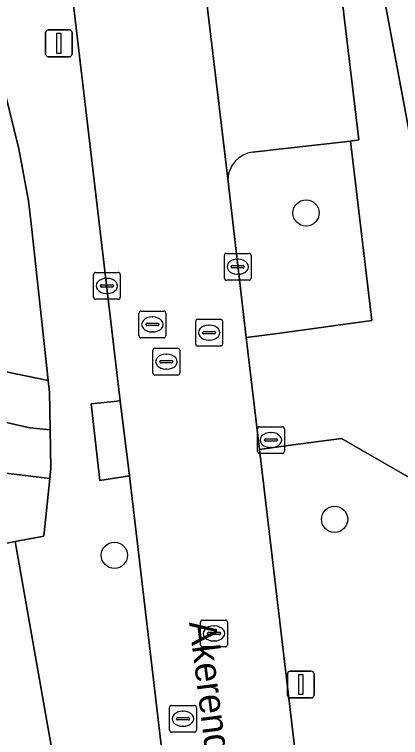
# Model space of a CAD drawing. Extents: x 157793 to 159380, y 380877 to 382313.
# Drawn here: x 158926.09 to 158940.51, y 381441.64 to 381468.61 of the extents above; entities that cross this region are included whole.
import ezdxf

# ---------------------------------------------------------------- set-up
doc = ezdxf.new("R2010")
doc.units = 0
for name, color, linetype in [('IMGEO_Boom', 7, 'Continuous'), ('IMGEO_Erf', 7, 'Continuous'), ('IMGEO_Groenvoorziening', 7, 'Continuous'), ('IMGEO_Haag', 7, 'Continuous'), ('IMGEO_Kolk', 7, 'Continuous'), ('IMGEO_Lichtmast', 7, 'Continuous'), ('IMGEO_Muur', 7, 'Continuous'), ('IMGEO_Openbare_ruimte_label', 7, 'Continuous'), ('IMGEO_Parkeervlak_open', 7, 'Continuous'), ('IMGEO_Rijbaan_lokaal_open', 7, 'Continuous'), ('IMGEO_Rioolput', 7, 'Continuous'), ('IMGEO_Voetpad_halfverhard', 7, 'Continuous'), ('IMGEO_Voetpad_open', 7, 'Continuous')]:
    doc.layers.add(name, color=color, linetype=linetype)

msp = doc.modelspace()

# ---------------------------------------------------------------- linework, layer by layer
at = {"layer": 'IMGEO_Boom'}
for centre in [(158936.978, 381461.208), (158938.044, 381449.782), (158929.819, 381448.441)]:
    msp.add_circle(centre, 0.489, dxfattribs=at)
at = {"layer": 'IMGEO_Erf'}
for points in [[(158970.649, 381502.22), (158968.092, 381501.803), (158965.604, 381501.317), (158966.353, 381497.074), (158967.866, 381488.503), (158968.091, 381487.226), (158967.621, 381486.563), (158965.595, 381483.702), (158956.517, 381482.083), (158956.286, 381483.303), (158937.894, 381479.981), (158942.274, 381456.504), (158966.077, 381460.685), (158988.58, 381464.812)], [(158930.007, 381426.888), (158926.109, 381448.952), (158925.674, 381448.871), (158925.188, 381448.78), (158912.619, 381446.493), (158912.864, 381444.993), (158903.499, 381443.406), (158901.276, 381446.901), (158899.761, 381446.174), (158883.079, 381443.245)]]:
    msp.add_lwpolyline(points, dxfattribs=at)
at = {"layer": 'IMGEO_Groenvoorziening'}
for points in [[(158916.572, 381467.375), (158916.19, 381466.465), (158916.301, 381465.491), (158917.303, 381462.989), (158918.3, 381460.906), (158918.888, 381459.679), (158920.501, 381458.289), (158923.198, 381456.426), (158925.339, 381455.369), (158927.351, 381454.964), (158926.732, 381460.598), (158926.616, 381461.656), (158926.251, 381463.599), (158925.54, 381466.43)], [(158934.053, 381462.488), (158934.746, 381456.558), (158935.82, 381456.703), (158939.441, 381457.193), (158938.638, 381463.888), (158934.977, 381463.479)], [(158901.276, 381446.901), (158903.499, 381443.406), (158912.864, 381444.993), (158912.619, 381446.493), (158925.188, 381448.78), (158925.674, 381448.871), (158926.109, 381448.952), (158927.185, 381449.154), (158927.41, 381451.307), (158914.647, 381452.843), (158904.656, 381453.166), (158903.383, 381449.336)]]:
    msp.add_lwpolyline(points, dxfattribs=at)
for points in [[(158916.232, 381460.982), (158914.717, 381461.037), (158913.057, 381461.073), (158907.527, 381459.392), (158906.858, 381457.15), (158906.081, 381457.39), (158905.957, 381457.082), (158904.656, 381453.166), (158914.647, 381452.843), (158927.41, 381451.307), (158927.45, 381451.685), (158927.425, 381453.118), (158926.66, 381453.2), (158924.575, 381453.673), (158921.988, 381454.646), (158919.819, 381455.731), (158918.29, 381457.038), (158917.038, 381458.873)], [(158938.212, 381436.22), (158944.336, 381437.308), (158941.005, 381451.239), (158938.302, 381452.801), (158936.307, 381452.532), (158935.243, 381452.387), (158937.167, 381436.049)]]:
    msp.add_lwpolyline(points, close=True, dxfattribs=at)
msp.add_arc((158935.117, 381462.422), 1.066, 97.5314, 176.4761, dxfattribs=at)
at = {"layer": 'IMGEO_Haag'}
msp.add_lwpolyline([(158934.053, 381462.488), (158934.746, 381456.558), (158935.82, 381456.703), (158939.441, 381457.193), (158938.638, 381463.888), (158934.977, 381463.479)], dxfattribs=at)
msp.add_arc((158935.117, 381462.422), 1.066, 97.5314, 176.4761, dxfattribs=at)
at = {"layer": 'IMGEO_Kolk'}
for p, q in [((158934.001, 381459.702), (158934.853, 381459.702)), ((158933.926, 381458.776), (158933.926, 381459.628)), ((158934.414, 381459.482), (158934.439, 381459.482)), ((158934.927, 381459.628), (158934.927, 381458.776)), ((158934.185, 381459.196), (158934.185, 381459.208)), ((158934.623, 381459.159), (158934.225, 381459.159)), ((158934.228, 381459.245), (158934.626, 381459.245)), ((158934.669, 381459.208), (158934.669, 381459.196)), ((158929.039, 381458.063), (158929.039, 381458.915)), ((158929.114, 381458.989), (158929.966, 381458.989)), ((158930.04, 381458.915), (158930.04, 381458.063)), ((158934.437, 381458.922), (158934.412, 381458.922)), ((158929.527, 381458.769), (158929.552, 381458.769)), ((158934.853, 381458.702), (158934.001, 381458.702)), ((158929.298, 381458.483), (158929.298, 381458.495)), ((158929.736, 381458.446), (158929.338, 381458.446)), ((158929.341, 381458.532), (158929.739, 381458.532)), ((158929.782, 381458.495), (158929.782, 381458.483)), ((158929.55, 381458.209), (158929.525, 381458.209)), ((158929.966, 381457.989), (158929.114, 381457.989))]:
    msp.add_line(p, q, dxfattribs=at)
for points in [[(158934.001, 381459.702), (158934.853, 381459.702)], [(158933.926, 381458.776), (158933.926, 381459.628)], [(158934.927, 381459.628), (158934.927, 381458.776)], [(158929.039, 381458.063), (158929.039, 381458.915)], [(158929.114, 381458.989), (158929.966, 381458.989)], [(158930.04, 381458.915), (158930.04, 381458.063)], [(158934.853, 381458.702), (158934.001, 381458.702)], [(158929.966, 381457.989), (158929.114, 381457.989)]]:
    msp.add_lwpolyline(points, dxfattribs=at)
for centre, radius, start, end in [((158934.003, 381459.626), 0.0765, 91.552, 178.448), ((158934.003, 381459.626), 0.0765, 91.552, 178.448), ((158934.851, 381459.626), 0.0765, 1.552, 88.448), ((158934.851, 381459.626), 0.0765, 1.552, 88.448), ((158934.225, 381459.205), 0.0403, 85.8775, 175.7526), ((158934.222, 381459.195), 0.0366, 178.938, 274.7102), ((158934.626, 381459.202), 0.043, 264.8664, 352.4533), ((158934.63, 381459.207), 0.0386, 1.7309, 96.639), ((158929.116, 381458.913), 0.0765, 91.552, 178.448), ((158929.116, 381458.913), 0.0765, 91.552, 178.448), ((158929.964, 381458.913), 0.0765, 1.552, 88.448), ((158929.964, 381458.913), 0.0765, 1.552, 88.448), ((158934.003, 381458.778), 0.0765, 181.552, 268.448), ((158934.003, 381458.778), 0.0765, 181.552, 268.448), ((158934.851, 381458.778), 0.0765, 271.552, 358.448), ((158934.851, 381458.778), 0.0765, 271.552, 358.448), ((158929.338, 381458.492), 0.0403, 85.8775, 175.7526), ((158929.335, 381458.482), 0.0366, 178.938, 274.7102), ((158929.739, 381458.489), 0.043, 264.8664, 352.4533), ((158929.743, 381458.494), 0.0386, 1.7309, 96.639), ((158929.116, 381458.065), 0.0765, 181.552, 268.448), ((158929.116, 381458.065), 0.0765, 181.552, 268.448), ((158929.964, 381458.065), 0.0765, 271.552, 358.448), ((158929.964, 381458.065), 0.0765, 271.552, 358.448)]:
    msp.add_arc(centre, radius, start, end, dxfattribs=at)
for centre, major_axis, ratio, start_param, end_param in [((158934.413, 381459.202), (-0.387, 0.002), 0.722429, 4.712389, 7.853982), ((158934.438, 381459.202), (-0.39, 0.002), 0.717154, 1.570796, 4.712389), ((158929.526, 381458.489), (-0.387, 0.002), 0.722429, 4.712389, 7.853982), ((158929.551, 381458.489), (-0.39, 0.002), 0.717154, 1.570796, 4.712389)]:
    msp.add_ellipse(centre, major_axis=major_axis, ratio=ratio, start_param=start_param, end_param=end_param, dxfattribs=at)
at = {"layer": 'IMGEO_Lichtmast'}
for p, q in [((158927.35, 381468.037), (158928.14, 381468.037)), ((158928.14, 381468.037), (158927.35, 381468.037)), ((158927.25, 381467.137), (158927.25, 381467.937)), ((158927.25, 381467.937), (158927.25, 381467.137)), ((158928.24, 381467.937), (158928.24, 381467.137)), ((158928.24, 381467.137), (158928.24, 381467.937)), ((158928.14, 381467.037), (158927.35, 381467.037)), ((158927.35, 381467.037), (158928.14, 381467.037)), ((158936.285, 381443.219), (158936.285, 381444.019)), ((158936.285, 381444.019), (158936.285, 381443.219)), ((158936.385, 381444.119), (158937.175, 381444.119)), ((158937.175, 381444.119), (158936.385, 381444.119)), ((158937.275, 381444.019), (158937.275, 381443.219)), ((158937.275, 381443.219), (158937.275, 381444.019)), ((158937.175, 381443.119), (158936.385, 381443.119)), ((158936.385, 381443.119), (158937.175, 381443.119))]:
    msp.add_line(p, q, dxfattribs=at)
for points in [[(158927.67, 381467.912), (158927.82, 381467.912), (158927.82, 381467.162), (158927.67, 381467.162), (158927.67, 381467.912)], [(158936.705, 381443.994), (158936.855, 381443.994), (158936.855, 381443.244), (158936.705, 381443.244), (158936.705, 381443.994)]]:
    msp.add_lwpolyline(points, dxfattribs=at)
for centre, start, end in [((158927.35, 381467.937), 90, 180), ((158927.35, 381467.937), 90, 180), ((158928.14, 381467.937), 0, 90), ((158928.14, 381467.937), 360, 90), ((158927.35, 381467.137), 180, 270), ((158927.35, 381467.137), 180, 270), ((158928.14, 381467.137), 270, 0), ((158928.14, 381467.137), 270, 0), ((158936.385, 381444.019), 90, 180), ((158936.385, 381444.019), 90, 180), ((158937.175, 381444.019), 0, 90), ((158937.175, 381444.019), 360, 90), ((158936.385, 381443.219), 180, 270), ((158936.385, 381443.219), 180, 270), ((158937.175, 381443.219), 270, 0), ((158937.175, 381443.219), 270, 0)]:
    msp.add_arc(centre, 0.1, start, end, dxfattribs=at)
at = {"layer": 'IMGEO_Muur'}
msp.add_lwpolyline([(158930.007, 381426.888), (158926.109, 381448.952)], dxfattribs=at)
at = {"layer": 'IMGEO_Parkeervlak_open'}
for points in [[(158932.362, 381476.653), (158934.053, 381462.488)], [(158934.977, 381463.479), (158938.638, 381463.888), (158938.947, 381463.942), (158937.452, 381476.445), (158933.42, 381475.974)]]:
    msp.add_lwpolyline(points, dxfattribs=at)
msp.add_arc((158935.117, 381462.422), 1.066, 97.5314, 176.4761, dxfattribs=at)
at = {"layer": 'IMGEO_Rijbaan_lokaal_open'}
for points in [[(158927.086, 381479.136), (158927.917, 381472.127), (158930.04, 381454.199), (158930.387, 381451.401), (158934.538, 381416.108)], [(158939.665, 381413.317), (158939.651, 381414.924), (158938.779, 381422.273), (158938.422, 381425.305), (158937.542, 381432.883), (158937.167, 381436.049), (158935.243, 381452.387), (158934.746, 381456.558), (158934.053, 381462.488), (158932.362, 381476.653), (158932.323, 381477.519)]]:
    msp.add_lwpolyline(points, dxfattribs=at)
at = {"layer": 'IMGEO_Rioolput'}
for p, q in [((158930.813, 381457.55), (158931.665, 381457.55)), ((158930.738, 381456.624), (158930.738, 381457.476)), ((158931.226, 381457.33), (158931.251, 381457.33)), ((158931.739, 381457.476), (158931.739, 381456.624)), ((158932.932, 381457.246), (158933.784, 381457.246)), ((158930.997, 381457.044), (158930.997, 381457.056)), ((158931.435, 381457.007), (158931.037, 381457.007)), ((158931.04, 381457.093), (158931.438, 381457.093)), ((158931.481, 381457.056), (158931.481, 381457.044)), ((158932.857, 381456.32), (158932.857, 381457.172)), ((158933.345, 381457.026), (158933.37, 381457.026)), ((158933.858, 381457.172), (158933.858, 381456.32)), ((158931.249, 381456.77), (158931.224, 381456.77)), ((158933.116, 381456.74), (158933.116, 381456.752)), ((158933.554, 381456.703), (158933.156, 381456.703)), ((158933.159, 381456.789), (158933.557, 381456.789)), ((158933.6, 381456.752), (158933.6, 381456.74)), ((158931.665, 381456.55), (158930.813, 381456.55)), ((158933.368, 381456.466), (158933.343, 381456.466)), ((158931.336, 381456.162), (158932.188, 381456.162)), ((158933.784, 381456.246), (158932.932, 381456.246)), ((158931.261, 381455.236), (158931.261, 381456.088)), ((158931.749, 381455.942), (158931.774, 381455.942)), ((158932.262, 381456.088), (158932.262, 381455.236)), ((158931.52, 381455.656), (158931.52, 381455.668)), ((158931.958, 381455.619), (158931.56, 381455.619)), ((158931.563, 381455.705), (158931.961, 381455.705)), ((158932.004, 381455.668), (158932.004, 381455.656)), ((158931.772, 381455.382), (158931.747, 381455.382)), ((158932.188, 381455.162), (158931.336, 381455.162)), ((158935.241, 381453.237), (158936.093, 381453.237)), ((158935.166, 381452.311), (158935.166, 381453.163)), ((158935.654, 381453.017), (158935.679, 381453.017)), ((158936.167, 381453.163), (158936.167, 381452.311)), ((158935.425, 381452.731), (158935.425, 381452.743)), ((158935.863, 381452.694), (158935.465, 381452.694)), ((158935.468, 381452.78), (158935.866, 381452.78)), ((158935.909, 381452.743), (158935.909, 381452.731)), ((158935.677, 381452.457), (158935.652, 381452.457)), ((158936.093, 381452.237), (158935.241, 381452.237)), ((158933.039, 381445.098), (158933.039, 381445.95)), ((158933.114, 381446.024), (158933.966, 381446.024)), ((158934.04, 381445.95), (158934.04, 381445.098)), ((158933.527, 381445.804), (158933.552, 381445.804)), ((158933.298, 381445.518), (158933.298, 381445.53)), ((158933.736, 381445.481), (158933.338, 381445.481)), ((158933.341, 381445.567), (158933.739, 381445.567)), ((158933.782, 381445.53), (158933.782, 381445.518)), ((158933.55, 381445.244), (158933.525, 381445.244)), ((158933.966, 381445.024), (158933.114, 381445.024)), ((158931.881, 381441.916), (158931.881, 381442.768)), ((158931.956, 381442.842), (158932.808, 381442.842)), ((158932.882, 381442.768), (158932.882, 381441.916)), ((158932.183, 381442.385), (158932.581, 381442.385)), ((158932.369, 381442.622), (158932.394, 381442.622)), ((158932.14, 381442.336), (158932.14, 381442.348)), ((158932.578, 381442.299), (158932.18, 381442.299)), ((158932.624, 381442.348), (158932.624, 381442.336)), ((158932.808, 381441.842), (158931.956, 381441.842)), ((158932.392, 381442.062), (158932.367, 381442.062))]:
    msp.add_line(p, q, dxfattribs=at)
for points in [[(158930.813, 381457.55), (158931.665, 381457.55)], [(158930.738, 381456.624), (158930.738, 381457.476)], [(158931.739, 381457.476), (158931.739, 381456.624)], [(158932.932, 381457.246), (158933.784, 381457.246)], [(158932.857, 381456.32), (158932.857, 381457.172)], [(158933.858, 381457.172), (158933.858, 381456.32)], [(158931.665, 381456.55), (158930.813, 381456.55)], [(158931.336, 381456.162), (158932.188, 381456.162)], [(158933.784, 381456.246), (158932.932, 381456.246)], [(158931.261, 381455.236), (158931.261, 381456.088)], [(158932.262, 381456.088), (158932.262, 381455.236)], [(158932.188, 381455.162), (158931.336, 381455.162)], [(158935.241, 381453.237), (158936.093, 381453.237)], [(158935.166, 381452.311), (158935.166, 381453.163)], [(158936.167, 381453.163), (158936.167, 381452.311)], [(158936.093, 381452.237), (158935.241, 381452.237)], [(158933.039, 381445.098), (158933.039, 381445.95)], [(158933.114, 381446.024), (158933.966, 381446.024)], [(158934.04, 381445.95), (158934.04, 381445.098)], [(158933.966, 381445.024), (158933.114, 381445.024)], [(158931.881, 381441.916), (158931.881, 381442.768)], [(158931.956, 381442.842), (158932.808, 381442.842)], [(158932.882, 381442.768), (158932.882, 381441.916)], [(158932.808, 381441.842), (158931.956, 381441.842)]]:
    msp.add_lwpolyline(points, dxfattribs=at)
for centre, radius, start, end in [((158930.815, 381457.474), 0.0765, 91.552, 178.448), ((158930.815, 381457.474), 0.0765, 91.552, 178.448), ((158931.663, 381457.474), 0.0765, 1.552, 88.448), ((158931.663, 381457.474), 0.0765, 1.552, 88.448), ((158932.934, 381457.17), 0.0765, 91.552, 178.448), ((158932.934, 381457.17), 0.0765, 91.552, 178.448), ((158933.782, 381457.17), 0.0765, 1.552, 88.448), ((158933.782, 381457.17), 0.0765, 1.552, 88.448), ((158931.037, 381457.053), 0.0403, 85.8775, 175.7526), ((158931.034, 381457.043), 0.0366, 178.938, 274.7102), ((158931.438, 381457.05), 0.043, 264.8664, 352.4533), ((158931.442, 381457.055), 0.0386, 1.7309, 96.639), ((158933.156, 381456.749), 0.0403, 85.8775, 175.7526), ((158933.153, 381456.739), 0.0366, 178.938, 274.7102), ((158933.557, 381456.746), 0.043, 264.8664, 352.4533), ((158933.561, 381456.751), 0.0386, 1.7309, 96.639), ((158930.815, 381456.626), 0.0765, 181.552, 268.448), ((158930.815, 381456.626), 0.0765, 181.552, 268.448), ((158931.663, 381456.626), 0.0765, 271.552, 358.448), ((158931.663, 381456.626), 0.0765, 271.552, 358.448), ((158931.338, 381456.086), 0.0765, 91.552, 178.448), ((158931.338, 381456.086), 0.0765, 91.552, 178.448), ((158932.186, 381456.086), 0.0765, 1.552, 88.448), ((158932.186, 381456.086), 0.0765, 1.552, 88.448), ((158932.934, 381456.322), 0.0765, 181.552, 268.448), ((158932.934, 381456.322), 0.0765, 181.552, 268.448), ((158933.782, 381456.322), 0.0765, 271.552, 358.448), ((158933.782, 381456.322), 0.0765, 271.552, 358.448), ((158931.56, 381455.665), 0.0403, 85.8775, 175.7526), ((158931.557, 381455.655), 0.0366, 178.938, 274.7102), ((158931.961, 381455.662), 0.043, 264.8664, 352.4533), ((158931.965, 381455.667), 0.0386, 1.7309, 96.639), ((158931.338, 381455.238), 0.0765, 181.552, 268.448), ((158931.338, 381455.238), 0.0765, 181.552, 268.448), ((158932.186, 381455.238), 0.0765, 271.552, 358.448), ((158932.186, 381455.238), 0.0765, 271.552, 358.448), ((158935.243, 381453.161), 0.0765, 91.552, 178.448), ((158935.243, 381453.161), 0.0765, 91.552, 178.448), ((158936.091, 381453.161), 0.0765, 1.552, 88.448), ((158936.091, 381453.161), 0.0765, 1.552, 88.448), ((158935.465, 381452.74), 0.0403, 85.8775, 175.7526), ((158935.462, 381452.73), 0.0366, 178.938, 274.7102), ((158935.866, 381452.737), 0.043, 264.8664, 352.4533), ((158935.87, 381452.742), 0.0386, 1.7309, 96.639), ((158935.243, 381452.313), 0.0765, 181.552, 268.448), ((158935.243, 381452.313), 0.0765, 181.552, 268.448), ((158936.091, 381452.313), 0.0765, 271.552, 358.448), ((158936.091, 381452.313), 0.0765, 271.552, 358.448), ((158933.116, 381445.948), 0.0765, 91.552, 178.448), ((158933.116, 381445.948), 0.0765, 91.552, 178.448), ((158933.964, 381445.948), 0.0765, 1.552, 88.448), ((158933.964, 381445.948), 0.0765, 1.552, 88.448), ((158933.338, 381445.527), 0.0403, 85.8775, 175.7526), ((158933.335, 381445.517), 0.0366, 178.938, 274.7102), ((158933.739, 381445.524), 0.043, 264.8664, 352.4533), ((158933.743, 381445.529), 0.0386, 1.7309, 96.639), ((158933.116, 381445.1), 0.0765, 181.552, 268.448), ((158933.116, 381445.1), 0.0765, 181.552, 268.448), ((158933.964, 381445.1), 0.0765, 271.552, 358.448), ((158933.964, 381445.1), 0.0765, 271.552, 358.448), ((158931.958, 381442.766), 0.0765, 91.552, 178.448), ((158931.958, 381442.766), 0.0765, 91.552, 178.448), ((158932.806, 381442.766), 0.0765, 1.552, 88.448), ((158932.806, 381442.766), 0.0765, 1.552, 88.448), ((158932.18, 381442.345), 0.0403, 85.8775, 175.7526), ((158932.585, 381442.347), 0.0386, 1.7309, 96.639), ((158932.177, 381442.335), 0.0366, 178.938, 274.7102), ((158932.581, 381442.342), 0.043, 264.8664, 352.4533), ((158931.958, 381441.918), 0.0765, 181.552, 268.448), ((158931.958, 381441.918), 0.0765, 181.552, 268.448), ((158932.806, 381441.918), 0.0765, 271.552, 358.448), ((158932.806, 381441.918), 0.0765, 271.552, 358.448)]:
    msp.add_arc(centre, radius, start, end, dxfattribs=at)
for centre, major_axis, ratio, start_param, end_param in [((158931.225, 381457.05), (-0.387, 0.002), 0.722429, 4.712389, 7.853982), ((158931.25, 381457.05), (-0.39, 0.002), 0.717154, 1.570796, 4.712389), ((158933.344, 381456.746), (-0.387, 0.002), 0.722429, 4.712389, 7.853982), ((158933.369, 381456.746), (-0.39, 0.002), 0.717154, 1.570796, 4.712389), ((158931.748, 381455.662), (-0.387, 0.002), 0.722429, 4.712389, 7.853982), ((158931.773, 381455.662), (-0.39, 0.002), 0.717154, 1.570796, 4.712389), ((158935.653, 381452.737), (-0.387, 0.002), 0.722429, 4.712389, 7.853982), ((158935.678, 381452.737), (-0.39, 0.002), 0.717154, 1.570796, 4.712389), ((158933.526, 381445.524), (-0.387, 0.002), 0.722429, 4.712389, 7.853982), ((158933.551, 381445.524), (-0.39, 0.002), 0.717154, 1.570796, 4.712389), ((158932.368, 381442.342), (-0.387, 0.002), 0.722429, 4.712389, 7.853982), ((158932.393, 381442.342), (-0.39, 0.002), 0.717154, 1.570796, 4.712389)]:
    msp.add_ellipse(centre, major_axis=major_axis, ratio=ratio, start_param=start_param, end_param=end_param, dxfattribs=at)
at = {"layer": 'IMGEO_Voetpad_halfverhard'}
msp.add_lwpolyline([(158913.485, 381468.163), (158916.232, 381460.982), (158917.038, 381458.873), (158918.29, 381457.038), (158919.819, 381455.731), (158921.988, 381454.646), (158924.575, 381453.673), (158926.66, 381453.2), (158927.425, 381453.118), (158927.412, 381453.866), (158927.4, 381454.521), (158927.351, 381454.964), (158925.339, 381455.369), (158923.198, 381456.426), (158920.501, 381458.289), (158918.888, 381459.679), (158918.3, 381460.906), (158917.303, 381462.989), (158916.301, 381465.491), (158916.19, 381466.465), (158916.572, 381467.375)], dxfattribs=at)
at = {"layer": 'IMGEO_Voetpad_open'}
for points in [[(158958.386, 381496.062), (158958.391, 381496.947), (158956.996, 381496.948), (158953.784, 381496.443), (158954.019, 381494.989), (158926.877, 381490.112), (158921.839, 381483.362), (158923.663, 381473.363), (158923.785, 381472.691), (158924.213, 381471.164), (158924.618, 381469.72), (158925.54, 381466.43), (158926.251, 381463.599), (158926.616, 381461.656), (158926.732, 381460.598), (158927.351, 381454.964), (158927.4, 381454.521), (158927.412, 381453.866), (158927.425, 381453.118), (158927.45, 381451.685), (158927.41, 381451.307), (158927.185, 381449.154), (158926.109, 381448.952), (158930.007, 381426.888)], [(158954.574, 381404.92), (158944.522, 381447.039), (158943.558, 381451.081), (158943.251, 381452.366), (158942.314, 381456.293), (158942.274, 381456.504), (158937.894, 381479.981), (158956.286, 381483.303), (158956.517, 381482.083), (158965.595, 381483.702), (158967.621, 381486.563), (158968.091, 381487.226)], [(158930.387, 381451.401), (158929.275, 381451.233), (158928.958, 381454.084), (158930.04, 381454.199), (158927.917, 381472.127), (158927.086, 381479.136)], [(158933.42, 381475.974), (158937.452, 381476.445), (158938.947, 381463.942), (158938.638, 381463.888), (158939.441, 381457.193), (158935.82, 381456.703), (158934.746, 381456.558), (158935.243, 381452.387), (158936.307, 381452.532), (158938.302, 381452.801), (158941.005, 381451.239), (158944.336, 381437.308)], [(158934.538, 381416.108), (158930.387, 381451.401)]]:
    msp.add_lwpolyline(points, dxfattribs=at)
msp.add_lwpolyline([(158930.04, 381454.199), (158928.958, 381454.084), (158929.275, 381451.233), (158930.387, 381451.401)], close=True, dxfattribs=at)

# ---------------------------------------------------------------- texts
at = {"layer": 'IMGEO_Openbare_ruimte_label'}
msp.add_text('Akerendam', height=1, rotation=277.1819, dxfattribs=at).set_placement((158932.606, 381445.937))

doc.saveas('drawing.dxf')
